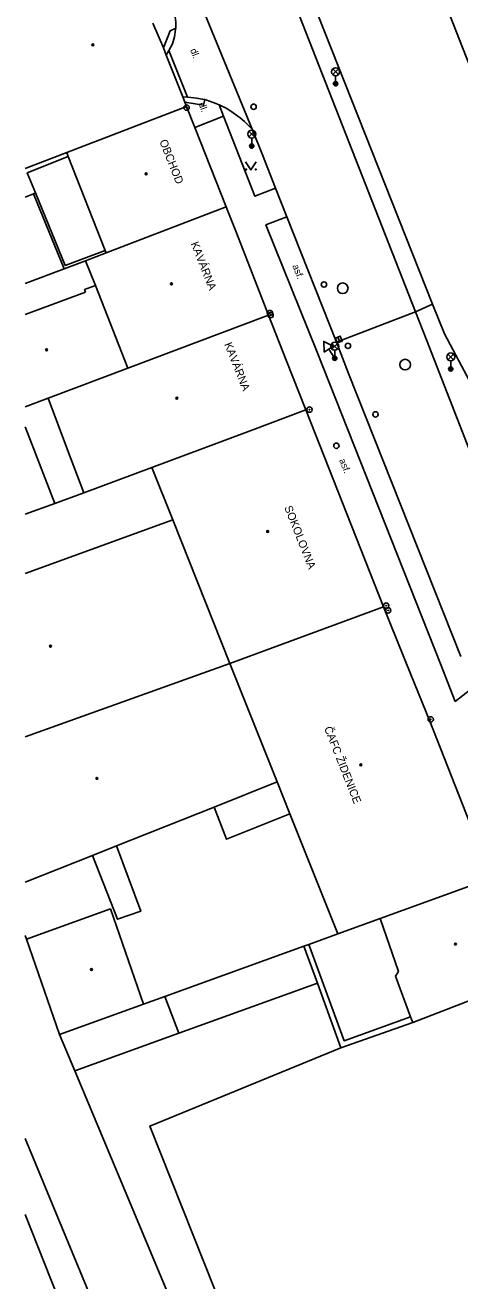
# Model space of a CAD drawing. Extents: x -595546 to -593986, y -1160845 to -1159202.
# Drawn here: x -595539.6 to -595498.8, y -1160447.6 to -1160329.9 of the extents above; entities that cross this region are included whole.
import ezdxf

# ---------------------------------------------------------------- set-up
doc = ezdxf.new("R2010")
doc.units = 0
for name, color, linetype in [('Level 25', 7, 'Continuous'), ('Level 27', 7, 'Continuous'), ('Level 28', 7, 'Continuous'), ('Level 33', 7, 'Continuous'), ('Level 34', 7, 'Continuous'), ('Level 36', 7, 'Continuous'), ('Level 39', 7, 'Continuous'), ('Specificka linie pasportu komunikaci', 7, 'Continuous'), ('TM - budovy zdene_ betonove - VP', 7, 'Continuous'), ('TM - komunikace - VP', 7, 'Continuous'), ('TM - letecke snimky - pomocna linie', 7, 'Continuous'), ('TM - popis objektu', 7, 'Continuous'), ('TM - popis povrchu', 7, 'Continuous'), ('TM - rozhrani ploch obecne - VP', 7, 'Continuous'), ('TM - vstup do budovy - zdene_ betonove', 7, 'Continuous')]:
    doc.layers.add(name, color=color, linetype=linetype)

msp = doc.modelspace()

# ---------------------------------------------------------------- linework, layer by layer
at = {"layer": 'Level 25'}
for centre, radius in [((-595524.43, -1160337.63), 0.25), ((-595524.43, -1160337.63), 0.0303), ((-595516.62, -1160356.89), 0.25), ((-595516.55, -1160357.08), 0.25), ((-595516.62, -1160356.89), 0.0303), ((-595516.55, -1160357.08), 0.0303), ((-595512.91, -1160365.94), 0.25), ((-595512.91, -1160365.94), 0.0303), ((-595505.72, -1160384.31), 0.25), ((-595505.72, -1160384.31), 0.0303), ((-595505.53, -1160384.76), 0.25), ((-595505.53, -1160384.76), 0.0303), ((-595501.54, -1160394.97), 0.25), ((-595501.54, -1160394.97), 0.0303)]:
    msp.add_circle(centre, radius, dxfattribs=at)
at = {"layer": 'Level 27'}
msp.add_line((-595510.25, -1160359.14), (-595510.07, -1160359.6), dxfattribs=at)
msp.add_lwpolyline([(-595510.48, -1160359.23), (-595510.3, -1160359.69), (-595509.84, -1160359.51), (-595510.02, -1160359.05)], close=True, dxfattribs=at)
for centre in [(-595509.79, -1160354.56), (-595503.94, -1160361.72)]:
    msp.add_circle(centre, 0.5, dxfattribs=at)
at = {"layer": 'Level 28'}
for centre in [(-595518.15, -1160337.55), (-595511.55, -1160354.21), (-595509.3, -1160359.96), (-595506.72, -1160366.38), (-595510.39, -1160369.32)]:
    msp.add_circle(centre, 0.25, dxfattribs=at)
at = {"layer": 'Level 33'}
for p, q in [((-595510.73, -1160334.53), (-595510.2, -1160334)), ((-595510.73, -1160334), (-595510.2, -1160334.53)), ((-595510.46, -1160334.64), (-595510.46, -1160335.39)), ((-595518.59, -1160340.37), (-595518.06, -1160339.84)), ((-595518.59, -1160339.84), (-595518.06, -1160340.37)), ((-595518.32, -1160340.48), (-595518.32, -1160341.23)), ((-595510.8, -1160360.27), (-595510.27, -1160359.74)), ((-595510.8, -1160359.74), (-595510.27, -1160360.27)), ((-595510.54, -1160360.38), (-595510.54, -1160361.13)), ((-595499.93, -1160361.27), (-595499.4, -1160360.74)), ((-595499.93, -1160360.74), (-595499.4, -1160361.27)), ((-595499.66, -1160361.38), (-595499.66, -1160362.13))]:
    msp.add_line(p, q, dxfattribs=at)
for centre, radius in [((-595510.46, -1160334.27), 0.375), ((-595510.46, -1160335.39), 0.2), ((-595510.46, -1160335.39), 0.145), ((-595510.46, -1160335.39), 0.0876), ((-595518.32, -1160340.11), 0.375), ((-595518.32, -1160341.23), 0.2), ((-595518.32, -1160341.23), 0.145), ((-595518.32, -1160341.23), 0.0876), ((-595510.54, -1160360), 0.375), ((-595510.54, -1160361.13), 0.2), ((-595499.66, -1160361), 0.375), ((-595510.54, -1160361.13), 0.145), ((-595510.54, -1160361.13), 0.0876), ((-595499.66, -1160362.13), 0.2), ((-595499.66, -1160362.13), 0.145), ((-595499.66, -1160362.13), 0.0876)]:
    msp.add_circle(centre, radius, dxfattribs=at)
at = {"layer": 'Level 34'}
msp.add_line((-595511.1, -1160360.28), (-595510.54, -1160361.13), dxfattribs=at)
msp.add_lwpolyline([(-595511.52, -1160360.55), (-595510.68, -1160360), (-595511.57, -1160359.55)], close=True, dxfattribs=at)
at = {"layer": 'Level 36'}
msp.add_lwpolyline([(-595518.9, -1160342.72), (-595518.4, -1160343.47), (-595517.9, -1160342.72)], dxfattribs=at)
for centre in [(-595518.85, -1160343.42), (-595517.95, -1160343.42)]:
    msp.add_circle(centre, 0.05, dxfattribs=at)
at = {"layer": 'Level 39'}
for centre, radius in [((-595533.22, -1160331.75), 0.09), ((-595533.22, -1160331.75), 0.0398), ((-595528.23, -1160343.84), 0.09), ((-595528.23, -1160343.84), 0.0398), ((-595525.86, -1160354.14), 0.09), ((-595525.86, -1160354.14), 0.0398), ((-595537.56, -1160360.33), 0.09), ((-595537.56, -1160360.33), 0.0398), ((-595525.34, -1160364.87), 0.09), ((-595525.34, -1160364.87), 0.0398), ((-595516.83, -1160377.36), 0.09), ((-595516.83, -1160377.36), 0.0398), ((-595537.2, -1160388.1), 0.09), ((-595537.2, -1160388.1), 0.0398), ((-595508.09, -1160399.24), 0.09), ((-595508.09, -1160399.24), 0.0398), ((-595532.84, -1160400.5), 0.09), ((-595532.84, -1160400.5), 0.0398), ((-595499.22, -1160416.03), 0.09), ((-595499.22, -1160416.03), 0.0398), ((-595533.36, -1160418.42), 0.09), ((-595533.36, -1160418.42), 0.0398)]:
    msp.add_circle(centre, radius, dxfattribs=at)
at = {"layer": 'Specificka linie pasportu komunikaci'}
for points in [[(-595502.95, -1160356.78), (-595501.37, -1160356.05)], [(-595510.37, -1160359.62), (-595502.95, -1160356.78)]]:
    msp.add_lwpolyline(points, dxfattribs=at)
at = {"layer": 'TM - budovy zdene_ betonove - VP'}
for points in [[(-595527.61, -1160329.72), (-595526.61, -1160332.04)], [(-595526.61, -1160332.04), (-595526.34, -1160332.72)], [(-595526.34, -1160332.72), (-595524.8, -1160336.62)], [(-595524.8, -1160336.62), (-595524.6, -1160337.12)], [(-595524.6, -1160337.12), (-595524.44, -1160337.52)], [(-595525, -1160337.74), (-595535.68, -1160341.83)], [(-595524.44, -1160337.52), (-595525, -1160337.74)], [(-595524.44, -1160337.52), (-595523.66, -1160339.5)], [(-595523.66, -1160339.5), (-595520.73, -1160346.93)], [(-595535.68, -1160341.83), (-595539.58, -1160343.33)], [(-595535.53, -1160342.21), (-595535.68, -1160341.83)], [(-595532.07, -1160351.01), (-595535.53, -1160342.21)], [(-595531.98, -1160351.24), (-595520.73, -1160346.93)], [(-595520.73, -1160346.93), (-595520.56, -1160347.35)], [(-595519.83, -1160349.21), (-595516.74, -1160357.09)], [(-595533.91, -1160351.98), (-595531.98, -1160351.24)], [(-595531.98, -1160351.24), (-595532.07, -1160351.01)], [(-595532.99, -1160354.3), (-595533.91, -1160351.98)], [(-595533.92, -1160354.93), (-595539.58, -1160357.01)], [(-595534.02, -1160354.67), (-595532.99, -1160354.3)], [(-595533.92, -1160354.93), (-595534.02, -1160354.67)], [(-595532.99, -1160354.3), (-595529.95, -1160362.04)], [(-595516.74, -1160357.09), (-595529.95, -1160362.04)], [(-595516.74, -1160357.09), (-595515.08, -1160361.29)], [(-595529.95, -1160362.04), (-595537.43, -1160364.85)], [(-595515.08, -1160361.29), (-595513.24, -1160365.97)], [(-595537.43, -1160364.85), (-595539.58, -1160365.66)], [(-595535.59, -1160369.7), (-595537.43, -1160364.85)], [(-595518.46, -1160367.91), (-595513.24, -1160365.97)], [(-595513.24, -1160365.97), (-595505.98, -1160384.41)], [(-595522.91, -1160369.57), (-595518.46, -1160367.91)], [(-595534.06, -1160373.73), (-595535.59, -1160369.7)], [(-595527.69, -1160371.35), (-595522.91, -1160369.57)], [(-595534.06, -1160373.73), (-595527.69, -1160371.35)], [(-595525.73, -1160376.27), (-595527.69, -1160371.35)], [(-595534.06, -1160373.73), (-595536.79, -1160374.74)], [(-595536.79, -1160374.74), (-595539.58, -1160375.74)], [(-595539.58, -1160381.29), (-595525.73, -1160376.27)], [(-595520.37, -1160389.72), (-595525.73, -1160376.27)], [(-595505.98, -1160384.41), (-595520.37, -1160389.72)], [(-595505.98, -1160384.41), (-595503.39, -1160390.75)], [(-595520.37, -1160389.72), (-595539.58, -1160396.62)], [(-595515.93, -1160400.84), (-595520.37, -1160389.72)], [(-595503.39, -1160390.75), (-595501.61, -1160395.15)], [(-595501.61, -1160395.15), (-595495.85, -1160409.86)], [(-595521.86, -1160403.19), (-595515.93, -1160400.84)], [(-595514.75, -1160403.82), (-595515.93, -1160400.84)], [(-595521.86, -1160403.19), (-595531, -1160406.83)], [(-595510.26, -1160415.08), (-595514.75, -1160403.82)], [(-595533.27, -1160407.73), (-595531, -1160406.83)], [(-595533.27, -1160407.73), (-595539.58, -1160410.23)], [(-595495.85, -1160409.86), (-595506.27, -1160413.63)], [(-595531.57, -1160412.73), (-595539.46, -1160415.58)], [(-595528.46, -1160421.66), (-595531.57, -1160412.73)], [(-595506.27, -1160413.63), (-595510.26, -1160415.08)], [(-595504.56, -1160418.6), (-595506.27, -1160413.63)], [(-595539.46, -1160415.58), (-595536.35, -1160424.52)], [(-595504.85, -1160419.05), (-595504.56, -1160418.6)], [(-595503.42, -1160422.85), (-595504.85, -1160419.05)], [(-595492.21, -1160419.15), (-595503.22, -1160423.39)], [(-595536.35, -1160424.52), (-595528.46, -1160421.66)], [(-595503.22, -1160423.39), (-595503.42, -1160422.85)]]:
    msp.add_lwpolyline(points, dxfattribs=at)
at = {"layer": 'TM - komunikace - VP'}
for points in [[(-595503.44, -1160319.53), (-595498.21, -1160332.88), (-595492.61, -1160347.02), (-595488.26, -1160357.87), (-595483.52, -1160367.07), (-595475.31, -1160382.8), (-595468.7, -1160399.38), (-595466.08, -1160405.82)], [(-595502.95, -1160356.78), (-595516.38, -1160322.57)], [(-595514.67, -1160322.48), (-595501.37, -1160356.05)], [(-595525.56, -1160328.63), (-595525.46, -1160329.37), (-595525.44, -1160329.6), (-595525.44, -1160329.95), (-595525.45, -1160330.18)], [(-595525.45, -1160330.18), (-595525.46, -1160330.3), (-595525.57, -1160330.99), (-595525.76, -1160331.66)], [(-595526.34, -1160332.72), (-595526.1, -1160332.28)], [(-595525.76, -1160331.66), (-595526.1, -1160332.28)], [(-595524.8, -1160336.62), (-595524.36, -1160336.65)], [(-595524.36, -1160336.65), (-595524.28, -1160336.66), (-595523.49, -1160336.75), (-595522.97, -1160336.83), (-595522.71, -1160336.88)], [(-595522.71, -1160336.88), (-595522.2, -1160337.04), (-595521.69, -1160337.23), (-595521.38, -1160337.36)], [(-595521.38, -1160337.36), (-595520.73, -1160337.69), (-595520.27, -1160337.96), (-595519.4, -1160338.59), (-595518.99, -1160338.94)], [(-595518.27, -1160339.66), (-595518.99, -1160338.94)], [(-595501.37, -1160356.05), (-595500.26, -1160358.84), (-595485.49, -1160386.58)], [(-595491.41, -1160385.86), (-595495.25, -1160376.55), (-595501.93, -1160359.39), (-595502.95, -1160356.78)], [(-595510.37, -1160359.62), (-595509.24, -1160362.54)], [(-595509.24, -1160362.54), (-595498.72, -1160389.08)]]:
    msp.add_lwpolyline(points, dxfattribs=at)
at = {"layer": 'TM - letecke snimky - pomocna linie'}
for points in [[(-595538.79, -1160345.7), (-595538.61, -1160345.63)], [(-595509.96, -1160425.76), (-595527.89, -1160433.1), (-595508.66, -1160481.45)], [(-595539.58, -1160434.26), (-595521.2, -1160478.68)]]:
    msp.add_lwpolyline(points, dxfattribs=at)
at = {"layer": 'TM - rozhrani ploch obecne - VP'}
for points in [[(-595523.25, -1160327.51), (-595518.27, -1160339.66)], [(-595525.45, -1160330.18), (-595525.96, -1160330.43), (-595526.61, -1160332.04)], [(-595526.1, -1160332.28), (-595524.36, -1160336.65)], [(-595522.71, -1160336.88), (-595522.86, -1160337.39), (-595524.6, -1160337.12)], [(-595521.38, -1160337.36), (-595520.98, -1160338.44)], [(-595520.98, -1160338.44), (-595523.66, -1160339.5)], [(-595520.98, -1160338.44), (-595518.02, -1160345.94), (-595516.08, -1160345.17)], [(-595518.27, -1160339.66), (-595517.31, -1160342.06), (-595516.08, -1160345.17)], [(-595538.61, -1160345.63), (-595539.38, -1160343.74), (-595535.53, -1160342.21)], [(-595532.07, -1160351.01), (-595535.82, -1160352.42), (-595538.61, -1160345.63)], [(-595516.08, -1160345.17), (-595515.04, -1160347.86)], [(-595539.58, -1160346.01), (-595538.79, -1160345.7)], [(-595538.79, -1160345.7), (-595535.92, -1160352.73)], [(-595515.04, -1160347.86), (-595517, -1160348.63), (-595512.18, -1160360.54)], [(-595515.04, -1160347.86), (-595510.37, -1160359.62)], [(-595535.92, -1160352.73), (-595533.91, -1160351.98)], [(-595535.92, -1160352.73), (-595539.58, -1160354.11)], [(-595500.63, -1160389.76), (-595512.18, -1160360.54)], [(-595539.58, -1160367.56), (-595539.15, -1160368.68)], [(-595539.15, -1160368.68), (-595536.79, -1160374.74)], [(-595499.23, -1160393.31), (-595500.63, -1160389.76)], [(-595497.82, -1160392.18), (-595499.23, -1160393.31)], [(-595514.75, -1160403.82), (-595520.7, -1160406.21), (-595521.86, -1160403.19)], [(-595531, -1160406.83), (-595528.73, -1160412.95), (-595530.91, -1160413.71), (-595533.27, -1160407.73)], [(-595510.26, -1160415.08), (-595512.97, -1160416.06)], [(-595539.46, -1160415.58), (-595539.58, -1160415.24)], [(-595513.44, -1160416.23), (-595526.47, -1160420.94)], [(-595512.97, -1160416.06), (-595513.44, -1160416.23)], [(-595513.44, -1160416.23), (-595512.17, -1160419.7)], [(-595512.97, -1160416.06), (-595509.66, -1160425.1), (-595503.42, -1160422.85)], [(-595512.17, -1160419.7), (-595525.17, -1160424.4)], [(-595509.96, -1160425.76), (-595512.17, -1160419.7)], [(-595526.47, -1160420.94), (-595528.46, -1160421.66)], [(-595526.47, -1160420.94), (-595525.17, -1160424.4)], [(-595525.17, -1160424.4), (-595534.92, -1160427.93)], [(-595503.22, -1160423.39), (-595509.96, -1160425.76)], [(-595536.35, -1160424.52), (-595534.92, -1160427.93)], [(-595534.92, -1160427.93), (-595512.03, -1160482.58)], [(-595524.3, -1160479.96), (-595539.58, -1160441.39)]]:
    msp.add_lwpolyline(points, dxfattribs=at)
at = {"layer": 'TM - vstup do budovy - zdene_ betonove'}
msp.add_lwpolyline([(-595519.83, -1160349.21), (-595520.56, -1160347.35)], dxfattribs=at)

# ---------------------------------------------------------------- texts
at = {"layer": 'TM - popis objektu'}
for s, p in [('OBCHOD', (-595527, -1160340.78)), ('KAVÁRNA', (-595524.06, -1160350.37)), ('KAVÁRNA', (-595520.91, -1160359.8)), ('SOKOLOVNA', (-595515.29, -1160375.1)), ('ČAFC ŽIDENICE', (-595511.55, -1160395.8))]:
    msp.add_text(s, height=0.75, rotation=291.55, dxfattribs=at).set_placement(p)
at = {"layer": 'TM - popis povrchu'}
for s, rotation, p in [('dl.', 290.88, (-595524.11, -1160332.23)), ('dl.', 290.88, (-595523.33, -1160337.27)), ('asf.', 291.44, (-595514.53, -1160352.46)), ('asf.', 291.44, (-595510.14, -1160370.67))]:
    msp.add_text(s, height=0.65, rotation=rotation, dxfattribs=at).set_placement(p)

doc.saveas('drawing.dxf')
